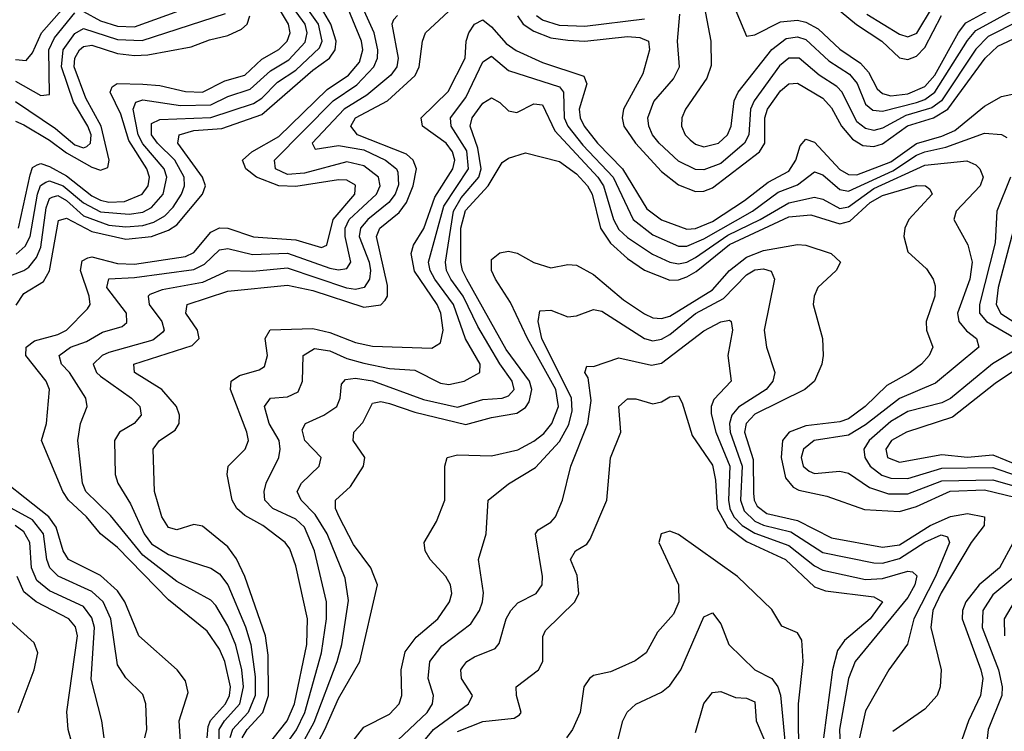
# Model space of a CAD drawing. Header units: inches. Extents: x 501365 to 657855, y 482276 to 547543.
# Tile 853 of 957: x 635460 to 637777, y 494925 to 496601. Entities that reach past the tile are written whole.
import ezdxf

# ---------------------------------------------------------------- set-up
doc = ezdxf.new("R2010")
doc.units = ezdxf.units.IN
doc.header["$MEASUREMENT"] = 0
doc.layers.add('A6439', color=7, linetype='Continuous')

msp = doc.modelspace()

# ---------------------------------------------------------------- linework, layer by layer
at = {"layer": 'A6439', "color": 5}
for points, elevation in [([(637108.4, 496710), (637170, 496561.6), (637190, 496565.1), (637250, 496595.8), (637290, 496599.8), (637310, 496595.2), (637339.3, 496579.3), (637390, 496531.3), (637438.5, 496498.5), (637457.1, 496477.1), (637477.9, 496437.9), (637490, 496426.7), (637510, 496421.8), (637550, 496426.4), (637590, 496443.6), (637613.1, 496470), (637669.3, 496570.7), (637686.6, 496593.4), (637790, 496651)], 3480), ([(635411.9, 495988.1), (635470, 496010), (635481.6, 496018.4), (635499.4, 496040.6), (635510, 496065.4), (635522.3, 496157.7), (635530, 496179.8), (635536.8, 496183.2), (635550, 496186.6), (635570, 496175.1), (635610, 496139.3), (635670, 496117.3), (635710, 496112.9), (635750, 496116), (635776, 496124), (635801.3, 496138.7), (635820.9, 496159.1), (635840.6, 496190), (635848, 496210), (635847.1, 496230), (635825.2, 496270), (635784.2, 496310), (635770, 496329.9), (635770, 496356), (635790, 496365.5), (635910, 496370.2), (636010, 496403.5), (636030, 496416.1), (636066.6, 496453.4), (636110, 496482), (636165.2, 496534.8), (636171.8, 496550), (636163.3, 496590), (636092.9, 496690)], 3540), ([(635451.5, 496048.5), (635472.8, 496067.2), (635484.6, 496090), (635501.6, 496190), (635509.3, 496210.7), (635521.4, 496218.6), (635530, 496221.6), (635562.4, 496210), (635610, 496169.6), (635650, 496148.2), (635717.4, 496142.6), (635750, 496148), (635770, 496158.3), (635797.4, 496190), (635806.3, 496230), (635799.9, 496250), (635750, 496308.1), (635739, 496330), (635727.4, 496390), (635733.2, 496406.8), (635750, 496412.4), (635838.8, 496398.8), (635910, 496400.6), (635950, 496420.2), (636002.7, 496437.3), (636050, 496480.1), (636093.4, 496506.6), (636131.9, 496548.1), (636136.9, 496570), (636131.5, 496590), (636080.5, 496660.5)], 3560), ([(635457.5, 496110), (635484.4, 496235.6), (635490, 496252.4), (635501, 496259), (635510, 496262.1), (635530, 496255), (635570, 496233), (635630, 496185.7), (635650, 496175.7), (635670, 496171.1), (635707, 496173), (635748.5, 496190), (635762, 496210), (635765.3, 496230), (635759.5, 496250), (635716.7, 496316.7), (635698.4, 496378.4), (635673.2, 496430), (635677.6, 496442.4), (635689.6, 496450.4), (635750, 496449.2), (635790, 496446), (635850, 496431.8), (635890, 496430.3), (635943.1, 496456.9), (635990, 496470.1), (636030, 496507.6), (636070, 496530.6), (636089.4, 496550), (636096.5, 496570), (636092.7, 496590), (636047.4, 496667.4)], 3580), ([(635901.6, 494910), (635903.4, 494936.6), (635909.2, 494950.8), (635944.1, 494990), (635954, 495010), (635956.5, 495030), (635943, 495090), (635930, 495119.2), (635901.5, 495161.5), (635810, 495234.6), (635690, 495357.9), (635650.3, 495390.3), (635617, 495430), (635574.8, 495470), (635561.3, 495490), (635511.3, 495610), (635523.4, 495650), (635530.3, 495730), (635522.2, 495750), (635474.9, 495810), (635475.6, 495830), (635495.3, 495844.7), (635550, 495859.8), (635570.1, 495869.9), (635619.8, 495920.2), (635626.2, 495930), (635623.5, 495950), (635603.4, 496010), (635607.3, 496032.7), (635620.1, 496039.9), (635630, 496042.1), (635690, 496026.7), (635730, 496025.2), (635850, 496043.5), (635870, 496052.8), (635910, 496100.9), (635930, 496110.9), (635950, 496109.6), (636010, 496089.2), (636110, 496082.4), (636170, 496064.8), (636183, 496070), (636197.8, 496130), (636249, 496190), (636250, 496210.8), (636230, 496222.7), (636210, 496223.7), (636110, 496207.9), (636069.6, 496209.6), (636017.5, 496230), (635992.4, 496250), (635984.5, 496270), (636006.6, 496290), (636070, 496325.6), (636183.6, 496436.4), (636233.6, 496470), (636259.3, 496500.7), (636267.7, 496530), (636264.6, 496550), (636223.3, 496650)], 3480), ([(635610, 496619.8), (635650, 496598.1), (635690, 496585.6), (635730, 496584.3), (635910.3, 496649.7)], 3660), ([(635983.5, 494910), (635995.4, 494930), (636032.1, 494970), (636045.3, 495010), (636044.7, 495104.7), (636038.6, 495150), (635989.8, 495289.8), (635970, 495331.4), (635950, 495359.9), (635890, 495408.7), (635870, 495412.2), (635830, 495399.4), (635810, 495405.2), (635794.7, 495430), (635777.5, 495490), (635774.1, 495590), (635789.3, 495610), (635825.9, 495634.1), (635835.3, 495650), (635836.2, 495670), (635828.7, 495690), (635794.2, 495730), (635729.9, 495770), (635728.9, 495790), (635865.9, 495834.1), (635882.2, 495850), (635878.7, 495870), (635851.1, 495910), (635854.5, 495930), (635950, 495961.3), (636090, 495976), (636150, 495963.4), (636270, 495923.6), (636310, 495929.8), (636319.9, 495940.1), (636325.9, 495950), (636325.4, 495974.6), (636299.3, 496090), (636307.5, 496110), (636352.9, 496147.1), (636370, 496170), (636385.7, 496210), (636393.7, 496250), (636386.2, 496270), (636370, 496284.1), (636254.8, 496330), (636239, 496350), (636250.3, 496370), (636325.7, 496410), (636390.4, 496469.6), (636400, 496490), (636408.2, 496550), (636415.1, 496570), (636490, 496639.5)], 3420), ([(637067.9, 496650), (637086.4, 496550), (637087.2, 496492.8), (637077.3, 496462.7), (637026.7, 496390), (637018.4, 496370), (637017.6, 496350), (637025.8, 496330), (637037.8, 496317.8), (637050, 496307.9), (637070, 496301.7), (637104.3, 496310), (637125.3, 496330), (637134.3, 496350), (637141.3, 496410), (637150.8, 496430), (637229.8, 496530.2), (637263.8, 496556.2), (637290, 496560.5), (637310, 496554.2), (637363.7, 496503.7), (637412.5, 496472.5), (637430.4, 496450.4), (637450, 496401.8), (637467.7, 496387.7), (637490, 496385.1), (637570, 496405.9), (637590, 496412.9), (637613.2, 496430), (637690, 496551.8), (637710, 496575.5), (637810, 496630)], 3460), ([(637357.2, 496650), (637429.3, 496589.3), (637488.9, 496550), (637530, 496511.2), (637550, 496506.8), (637570, 496515), (637590, 496535.6), (637629.1, 496610.9)], 3520), ([(635450, 496506.7), (635475.1, 496504.9), (635490, 496523), (635511.1, 496570), (635564.4, 496630)], 3680), ([(635450, 496456.2), (635510, 496422), (635530, 496424.7), (635528.3, 496530), (635541.8, 496558.2), (635590, 496616.8)], 3660), ([(635450, 496408.4), (635544.4, 496344.4), (635590, 496305.8), (635610, 496298.9), (635618, 496302), (635626.8, 496310), (635627.9, 496330), (635620.8, 496350), (635587, 496406.9), (635558.4, 496490), (635562.5, 496530), (635590, 496568.1), (635610, 496579.7), (635690, 496554.4), (635748.2, 496551.8), (635944.5, 496615.5)], 3640), ([(635451.7, 495928.3), (635470, 495956.4), (635515.9, 495984.1), (635530.5, 496009.5), (635551.7, 496128.3), (635570, 496133.1), (635630, 496102.3), (635710, 496084.2), (635770, 496090.6), (635810, 496104.9), (635830, 496117.6), (635889.9, 496190), (635897.2, 496210), (635890.4, 496230), (635831.8, 496310), (635835.6, 496330), (635870, 496340), (635935.5, 496344.5), (636030, 496377.2), (636150, 496482.1), (636188.9, 496510), (636202.7, 496530), (636204.4, 496550), (636192.4, 496590), (636170, 496628.2)], 3520), ([(635930.3, 494849.7), (635929.7, 494930), (635941.9, 494950), (635977.8, 494990), (635986.5, 495030), (635982.4, 495070), (635968.5, 495128.5), (635950, 495173.6), (635921.7, 495221.7), (635910, 495234.5), (635830, 495277.8), (635750, 495340.5), (635673.8, 495433.8), (635615.7, 495490), (635607.7, 495510), (635597, 495610), (635602.8, 495650), (635618.8, 495690), (635615.4, 495710), (635577.4, 495770), (635558.1, 495790), (635552.6, 495810), (635579.9, 495830), (635617.2, 495842.8), (635654.6, 495865.4), (635701.2, 495878.8), (635712.5, 495887.5), (635711.7, 495910), (635665.4, 495970), (635669.7, 495990.3), (635730, 495993.5), (635870, 496012.6), (635894.6, 496025.4), (635930, 496059.3), (635950, 496062), (636008.2, 496048.2), (636090, 496051.4), (636190, 496015.9), (636210, 496012.1), (636230, 496015.2), (636239.5, 496030), (636225.6, 496090), (636225.6, 496110), (636235, 496130), (636300, 496190), (636308.4, 496210), (636304, 496230), (636270, 496256.9), (636230, 496266.3), (636130, 496239.8), (636090, 496236.2), (636061.7, 496250), (636059.7, 496270), (636198, 496410), (636253, 496447), (636293.2, 496490), (636302.4, 496510), (636302.9, 496530), (636293.9, 496570), (636267.1, 496630)], 3460), ([(637885.2, 496634.8), (637739.1, 496560.9), (637710, 496531), (637629, 496410), (637606.4, 496393.6), (637545.2, 496374.8), (637490, 496345), (637470, 496339.7), (637450, 496344.2), (637430, 496360.3), (637395.5, 496430), (637383.1, 496443.1), (637340.9, 496470), (637294, 496510), (637270, 496510.3), (637248.2, 496491.8), (637188.2, 496410), (637180, 496390), (637175.6, 496330), (637165.4, 496310), (637110, 496261.9), (637070, 496247.6), (637050, 496248), (637010, 496268), (636964.5, 496310), (636949.2, 496330), (636940.4, 496350), (636937.9, 496370), (636952.2, 496407.8), (636998.3, 496461.7), (637012.4, 496490), (637007.8, 496550), (637013.5, 496613.5)], 3440), ([(637453.4, 496613.4), (637530, 496566.6), (637550, 496560.7), (637570.9, 496569.1), (637607.9, 496630)], 3540), ([(635450, 496361.6), (635470, 496353.3), (635530, 496317.5), (635570, 496287.4), (635630, 496253.8), (635650, 496246.5), (635667.3, 496252.7), (635671, 496270), (635652.1, 496350), (635615.8, 496415.8), (635588.3, 496490), (635589.6, 496510), (635601.1, 496530), (635610, 496537.8), (635630, 496540.6), (635690, 496521.4), (635730, 496516.5), (635761.9, 496518.1), (635863.2, 496536.8), (635906.5, 496553.5), (635950, 496563.8), (635981.8, 496578.2), (635995.4, 496590), (636001.8, 496610)], 3620), ([(636349.1, 496610.9), (636339.7, 496600.3), (636335.6, 496590), (636351, 496510), (636347.4, 496490), (636333, 496470), (636277, 496423), (636223.4, 496390), (636148.2, 496310), (636155.5, 496295.6), (636210, 496304.5), (636270, 496294.2), (636321.2, 496270), (636346.5, 496250), (636350, 496241.9), (636351.6, 496211.6), (636343.3, 496190), (636328.3, 496170), (636279, 496130), (636261.9, 496110), (636258.9, 496090), (636282.2, 496030), (636285.4, 496010), (636283.1, 495990), (636270.6, 495970), (636250, 495965.7), (636230, 495968.8), (636090, 496015.9), (636008.3, 496008.3), (635950, 496009.8), (635890, 495981.8), (635795.2, 495964.8), (635766.6, 495953.4), (635762.2, 495950), (635764.9, 495930), (635794.2, 495890), (635800.4, 495870), (635796, 495864), (635773.6, 495846.4), (635670, 495817.5), (635654.1, 495810), (635632.9, 495790), (635641, 495770), (635650, 495761.4), (635722.9, 495710), (635742.7, 495690), (635746.1, 495670), (635729.1, 495650), (635695, 495630), (635682.8, 495610), (635685.1, 495530), (635691.3, 495510), (635720.7, 495460.7), (635753.3, 495390), (635770, 495366.6), (635810, 495341.5), (635910, 495309.6), (635930, 495295.9), (635949.9, 495270), (635991.6, 495171.5), (636003.9, 495130), (636014, 495054), (636013.8, 495010), (635997.4, 494970), (635960.6, 494930), (635954.8, 494910)], 3440), ([(636042, 494890), (636089.8, 494950), (636107, 494990), (636135.7, 495130), (636137.3, 495190), (636110, 495315.4), (636095.4, 495355.4), (636084.4, 495370), (636032, 495410), (635990, 495433.6), (635971.2, 495450), (635960.1, 495470), (635948.6, 495530), (635951, 495550), (635990.4, 495590), (635998.6, 495610), (635994.8, 495630), (635956.4, 495730), (635957.5, 495750), (635977.2, 495762.8), (636023.8, 495776.2), (636035.9, 495784.1), (636043, 495810), (636037.7, 495850), (636049.1, 495870.9), (636150, 495873.8), (636190, 495864.7), (636250, 495840.4), (636290, 495831.9), (636430, 495827.3), (636450, 495840.2), (636456.2, 495870), (636451.2, 495910), (636442.4, 495930), (636389.1, 496009.1), (636381.5, 496050), (636386.7, 496070), (636411.1, 496108.9), (636437.3, 496182.7), (636479.2, 496250), (636484.2, 496270), (636478.7, 496290), (636463.4, 496310), (636408.2, 496350), (636404.9, 496370), (636468.5, 496431.5), (636508.2, 496510), (636510.7, 496550), (636517.1, 496570), (636530, 496590.1), (636550, 496600.1), (636570, 496584.3), (636604.6, 496544.6), (636628.3, 496528.3), (636690, 496499.9), (636787.6, 496467.6), (636794.7, 496450), (636776.9, 496390), (636779.2, 496370), (636788.1, 496350), (636819.3, 496310), (636878.3, 496250), (636935.4, 496155.4), (636970, 496129.4), (637030, 496107.5), (637050, 496108.8), (637090, 496126), (637165.2, 496174.8), (637221.4, 496218.6), (637270, 496244.4), (637286.6, 496270), (637296.3, 496303.7), (637310, 496319.2), (637330, 496312.2), (637390, 496247.9), (637410, 496236.2), (637430, 496235.7), (637510, 496266.1), (637570, 496309.1), (637630, 496326.2), (637660.4, 496339.6), (637730, 496397.2), (637770, 496419.9), (637810, 496428.7)], 3380), ([(636631.1, 496610), (636645.1, 496590), (636670, 496573.5), (636710, 496558.3), (636750, 496552.2), (636790, 496550.2), (636890, 496560.8), (636919, 496559), (636939.4, 496550), (636942.1, 496530), (636926.6, 496473.4), (636880.9, 496390), (636877.8, 496370), (636881.8, 496350), (636908.8, 496310), (636970, 496243.7), (637010, 496211.7), (637050, 496196.1), (637070, 496196.9), (637090, 496205), (637201, 496290), (637213.8, 496310), (637213.8, 496370), (637219.4, 496390), (637250, 496433.3), (637270, 496450.1), (637290, 496451.3), (637350, 496415.7), (637370, 496393.5), (637393.6, 496350), (637419.6, 496319.6), (637444.3, 496304.3), (637470, 496302.2), (637490, 496308.5), (637549.1, 496350.9), (637610.2, 496369.8), (637643.9, 496390), (637731.9, 496510), (637761.7, 496538.3), (637810, 496561.1)], 3420), ([(636930, 496602.2), (636790, 496584.9), (636730, 496586.9), (636690, 496599.9), (636676.3, 496610)], 3440), ([(636070, 494871.1), (636111.1, 494928.9), (636131.3, 494970), (636170, 495110), (636181.7, 495190), (636182.1, 495230), (636153.6, 495350), (636130, 495405.8), (636110, 495424.5), (636055.6, 495450), (636036.9, 495470), (636035.3, 495490), (636039.9, 495510), (636069.9, 495570), (636073.1, 495590), (636070.8, 495610), (636047.2, 495650), (636036.4, 495690), (636050, 495709.5), (636090, 495712.7), (636115.1, 495724.9), (636125.2, 495750), (636126.8, 495810), (636153.6, 495826.4), (636190, 495821.3), (636230, 495803.2), (636270, 495791.9), (636330, 495779.7), (636390, 495776), (636450, 495744.9), (636470, 495741.8), (636505.8, 495750), (636542.7, 495770), (636543.3, 495790), (636509.2, 495849.2), (636480.8, 495930), (636436.9, 495990), (636426, 496010), (636422.3, 496030), (636458, 496162), (636515.8, 496250), (636511.9, 496291.9), (636475.7, 496350), (636473.9, 496370), (636510, 496417.9), (636550, 496501.6), (636570, 496514.9), (636610, 496481.5), (636730, 496442.9), (636739.8, 496430), (636741.1, 496370), (636750, 496350), (636785.3, 496305.3), (636856.6, 496230), (636903.7, 496130), (636950, 496094.6), (637010, 496067.7), (637030, 496067.3), (637070, 496084.7), (637184.5, 496150), (637245, 496195), (637290, 496212.3), (637330, 496242.4), (637350, 496235.6), (637390, 496201.1), (637410, 496197), (637514.7, 496245.3), (637570, 496281.8), (637590, 496289.9), (637639, 496301), (637730, 496333.3), (637770.1, 496330.1), (637783.2, 496323.2)], 3360), ([(636099.5, 494850), (636152.9, 494947.1), (636207, 495090), (636218.2, 495130), (636233.8, 495233.8), (636225.9, 495285.9), (636183.5, 495390), (636155.6, 495435.6), (636122.6, 495470), (636113, 495490), (636122.8, 495510), (636164.5, 495550), (636169.4, 495570), (636130.9, 495610), (636125, 495634.9), (636132.6, 495650), (636176, 495670), (636206.3, 495690), (636214.1, 495710), (636217, 495743), (636226.5, 495753.5), (636250, 495756.5), (636290, 495750.9), (636410, 495706.5), (636490, 495688.6), (636550, 495706.5), (636595.3, 495710), (636610, 495715.5), (636623.4, 495730), (636619.2, 495750), (636590.2, 495790.2), (636538.3, 495878.3), (636503.6, 495950), (636474.5, 495990), (636464.2, 496010), (636462, 496030), (636480.7, 496150), (636498.9, 496181.1), (636540.7, 496230), (636546.1, 496250), (636538.3, 496298.3), (636520.1, 496350), (636524.4, 496370), (636550, 496404), (636570, 496416.8), (636590, 496405.4), (636610, 496385.8), (636630, 496382.5), (636670, 496402.7), (636690, 496400.6), (636718.9, 496338.9), (636820.2, 496230), (636834, 496210), (636857, 496130), (636870, 496106.5), (636890, 496088.1), (636948.8, 496048.8), (636989.9, 496030.1), (637010, 496026), (637030, 496030), (637050, 496041), (637126.4, 496093.6), (637202.1, 496130), (637270, 496169.9), (637330, 496182.7), (637350, 496178.6), (637390, 496156.5), (637410, 496160.4), (637470, 496203.3), (637590, 496258.1), (637688.5, 496268.5), (637710, 496259.3), (637719.6, 496250), (637726.8, 496230), (637720.3, 496210), (637663.3, 496150), (637658, 496130), (637691.1, 496071.1), (637701.2, 496030), (637695.6, 495990), (637667, 495910), (637670, 495890), (637687.9, 495867.9), (637711.7, 495850), (637717.3, 495830), (637615.2, 495744.8), (637530, 495708.9), (637450, 495647), (637410, 495622.8), (637329.6, 495610), (637304.2, 495590), (637299, 495570), (637303.5, 495550), (637317.5, 495537.5), (637330, 495532.6), (637390, 495537.5), (637410, 495533.1), (637459.6, 495499.6), (637504.7, 495484.7), (637550, 495484.7), (637630, 495515.5), (637750, 495517.6), (637870, 495482.9)], 3340), ([(636135.5, 494850), (636178.1, 494930), (636210, 495003.1), (636260.2, 495090), (636301.8, 495270), (636286.5, 495310), (636245.2, 495365.2), (636211.6, 495430), (636203.1, 495450), (636203.2, 495470), (636238.1, 495501.9), (636269.4, 495550), (636271.9, 495570), (636244.6, 495610), (636246, 495630), (636267.2, 495652.8), (636290, 495698), (636310, 495701.7), (636330, 495697.3), (636390, 495676.6), (636510, 495647.6), (636570, 495664.3), (636630, 495674.3), (636650, 495687.4), (636659.1, 495701), (636665.5, 495730), (636660, 495750), (636604.6, 495824.6), (636512, 495990), (636502, 496010), (636498.4, 496030), (636497.8, 496110), (636508.7, 496151.3), (636562.3, 496210), (636595.6, 496264.4), (636610, 496274.9), (636650, 496287.4), (636730, 496267.2), (636770, 496238.1), (636795.8, 496210), (636807.3, 496190), (636826.6, 496110), (636850, 496074.6), (636890, 496038.8), (636930, 496011.3), (636990, 495987.9), (637010, 495988.4), (637030, 495995.1), (637051.9, 496008.1), (637130, 496071.5), (637270, 496136.6), (637321.3, 496141.3), (637390, 496120), (637413.4, 496126.6), (637461, 496170), (637490, 496187), (637570, 496210.5), (637591.6, 496210), (637601.6, 496201.6), (637607.1, 496190), (637552.5, 496130), (637542.6, 496110), (637540.6, 496090), (637550, 496054.2), (637593.9, 496013.9), (637609.6, 495990), (637614.2, 495974.2), (637613.6, 495950), (637593.4, 495890), (637593.8, 495870), (637608.9, 495830), (637600.3, 495810), (637582.3, 495790), (637555.1, 495770), (637500.2, 495739.8), (637449.5, 495690), (637410, 495661), (637390, 495654.2), (637310, 495645), (637271, 495630), (637254.8, 495610), (637251.7, 495570), (637262.3, 495522.3), (637280.1, 495500.1), (637293.1, 495493.1), (637359.2, 495479.2), (637447.9, 495447.9), (637530, 495442.7), (637570, 495455), (637649.4, 495490.6), (637730, 495493.6), (637850, 495465)], 3320), ([(637791.1, 496230), (637759.4, 496150), (637755.1, 496075.1), (637718.4, 495930), (637718.9, 495910), (637734.7, 495890), (637803.8, 495850)], 3360), ([(637826.6, 496213.4), (637762.5, 495970), (637757.6, 495930), (637769.1, 495909.1), (637854.3, 495854.3)], 3380), ([(636219, 494870), (636270, 494935.2), (636330, 494966.2), (636353.3, 494990), (636359.3, 495010), (636357.6, 495070), (636367.4, 495112.6), (636393.1, 495146.9), (636444.3, 495190), (636471.7, 495230), (636476.9, 495250), (636473.7, 495270), (636462.9, 495290), (636426, 495330), (636414.1, 495350), (636412.1, 495370), (636440.9, 495419.1), (636460.4, 495470), (636460.8, 495550), (636465.9, 495570), (636490, 495576.6), (636570, 495574), (636632.2, 495587.8), (636670, 495608.2), (636693.1, 495626.9), (636712.1, 495650), (636728.1, 495690), (636721.7, 495730), (636655, 495850), (636615, 495935), (636579.4, 495990), (636570, 496010), (636570, 496035.8), (636590, 496052.1), (636610, 496055.5), (636631, 496051), (636670, 496028.9), (636710, 496016.6), (636750, 496024.8), (636770, 496023.1), (636810, 496000.6), (636881.2, 495941.2), (636930, 495908.1), (636950, 495898.9), (636970, 495897.2), (636990, 495902.5), (637090, 495964.4), (637130, 496010.6), (637170, 496042), (637210, 496057), (637290, 496071.3), (637310, 496069.8), (637369.4, 496050), (637391.8, 496030), (637380.9, 496010), (637338.3, 495970), (637329.5, 495950), (637327.3, 495930), (637348.8, 495850), (637350.9, 495810), (637347.3, 495790), (637330.5, 495750), (637307.3, 495730), (637190, 495672.1), (637169.6, 495650), (637165.7, 495630), (637185.7, 495565.6), (637186.4, 495486.4), (637188.2, 495470), (637195.7, 495455.7), (637218.5, 495438.5), (637290, 495421.8), (637370, 495380.6), (637490, 495359.1), (637530, 495364.5), (637602.8, 495410), (637650, 495431.4), (637690, 495438.5), (637730.1, 495430), (637729.4, 495410), (637699.2, 495370), (637628.3, 495251.7), (637608.5, 495210), (637603.8, 495170), (637628.5, 495070), (637626.3, 495030), (637618.7, 495010), (637590, 494977.3), (637514.7, 494925.3)], 3280), ([(636350, 494904.3), (636419, 494970), (636431.7, 494990), (636433.6, 495010), (636421, 495050), (636425.2, 495090), (636453.6, 495126.4), (636521.4, 495178.6), (636542.2, 495210), (636549.3, 495230), (636551.7, 495251.7), (636539.9, 495330), (636557.8, 495390), (636562.3, 495470), (636610, 495508.2), (636673.7, 495546.3), (636730, 495607.9), (636752, 495648), (636759.9, 495680.1), (636758.8, 495710), (636688.9, 495850), (636680.2, 495890), (636684.3, 495915.7), (636710, 495917), (636750, 495901.6), (636770, 495903.4), (636810, 495918.2), (636830, 495914.6), (636930, 495850.4), (636950, 495844.5), (636970, 495848.5), (636990, 495859.5), (637050, 495908.7), (637115.8, 495944.2), (637170, 495999.9), (637190, 496011.6), (637210, 496014.4), (637228.6, 496008.6), (637236.4, 495990), (637211.6, 495870), (637217.4, 495830), (637236.8, 495770), (637232.2, 495750), (637216.2, 495730), (637151.2, 495688.8), (637135.4, 495670), (637130, 495650), (637132.1, 495630), (637160.1, 495550), (637156.4, 495470), (637164.4, 495444.4), (637190, 495420.1), (637210, 495410.6), (637274.7, 495394.7), (637350, 495346.2), (637470, 495322), (637490, 495321.6), (637530, 495331.9), (637590, 495370.7), (637628, 495388), (637643.3, 495383.3), (637647.9, 495370), (637615.3, 495290), (637564, 495190), (637549.1, 495130.9), (637505.5, 495070), (637450, 494974), (637436, 494910)], 3260), ([(636384.2, 494870), (636433.7, 494930), (636516.3, 494990), (636525.4, 495010), (636499.9, 495050), (636498.3, 495070), (636502.7, 495077.3), (636511.9, 495090), (636530, 495100.7), (636579.2, 495120.8), (636588.2, 495131.8), (636605.1, 495190), (636615.9, 495210), (636632, 495228.1), (636675.2, 495250), (636689.3, 495270), (636689.9, 495290.1), (636673.9, 495390), (636680.4, 495399.6), (636710, 495417.9), (636721.1, 495430), (636737.3, 495470), (636757.1, 495550), (636797.2, 495650), (636804.6, 495704.6), (636797.7, 495757.7), (636789.7, 495770.3), (636794.6, 495785.4), (636810, 495784.4), (636870, 495805), (636947.1, 495787.1), (636970, 495792.1), (637070, 495868.3), (637110, 495889.5), (637130, 495893.1), (637134.4, 495890), (637137.7, 495870), (637126.5, 495810), (637133.9, 495750), (637093.1, 495706.9), (637087.1, 495690), (637087.3, 495672.7), (637097.9, 495630), (637130.8, 495550), (637128.1, 495470), (637130.8, 495450), (637140.3, 495430), (637159.8, 495410), (637190, 495391.8), (637270, 495362.9), (637330, 495315.2), (637350, 495304.5), (637450, 495282.5), (637490, 495285.4), (637550, 495302.2), (637560.7, 495300.7), (637571.4, 495291.4), (637566.5, 495270), (637550, 495240.4), (637425.9, 495090), (637410.6, 495050), (637389, 494930), (637390.7, 494890)], 3240), ([(637814.1, 495830), (637749.4, 495790.6), (637650, 495709), (637630, 495698.8), (637550, 495678.2), (637510, 495654.8), (637458.7, 495610), (637446.3, 495590), (637448.9, 495570), (637461.2, 495550), (637488.6, 495528.6), (637510, 495521.1), (637550, 495520.4), (637630, 495544.6), (637750, 495546.3), (637977, 495470)], 3360), ([(637803.5, 495776.5), (637755.4, 495744.6), (637655.1, 495664.9), (637546.4, 495630), (637511.6, 495610), (637497.9, 495590), (637502, 495570), (637530, 495558.8), (637630, 495577.4), (637690, 495570.6), (637750, 495576.6), (637811, 495551)], 3380), ([(636490, 494925.3), (636550, 494948.2), (636623.9, 494956.1), (636636.1, 494963.9), (636640.1, 494970), (636629.1, 495010), (636628.5, 495030), (636680.5, 495070), (636691.3, 495090), (636691.2, 495148.8), (636697.6, 495162.4), (636766.6, 495230), (636775.5, 495250), (636772, 495292), (636755.8, 495330), (636768.2, 495350), (636794.2, 495365.8), (636802.5, 495377.5), (636841.7, 495470), (636850.6, 495569.4), (636874.2, 495630), (636870, 495690.2), (636890, 495708.3), (636910, 495708.4), (636950, 495696.6), (636970, 495700.9), (636990, 495712.5), (637010, 495715), (637019, 495699), (637042.1, 495622.1), (637090, 495552.1), (637097, 495517), (637101.4, 495450), (637125.8, 495405.8), (637170, 495372.6), (637262.2, 495330), (637330, 495265.6), (637356, 495256), (637470, 495242.2), (637490.4, 495230.3), (637461.1, 495190), (637400.9, 495139.1), (637384.6, 495115.4), (637372.7, 495070), (637351.1, 494910)], 3220), ([(635839.6, 494890), (635835.2, 494950), (635856.8, 495016.8), (635850, 495044.6), (635830.4, 495070), (635740.1, 495150), (635707.3, 495230), (635690, 495256.1), (635650, 495291.9), (635574.6, 495330), (635562.1, 495350), (635546.1, 495406), (635528.7, 495430), (635373.1, 495553.1)], 3520), ([(635754.9, 494910), (635759.3, 494930), (635756.5, 494990), (635750, 495012), (635710, 495051.3), (635690, 495082), (635674.5, 495190), (635656.8, 495230), (635630, 495254.9), (635550.8, 495290.8), (635530.8, 495310), (635523.7, 495330), (635515.9, 495390), (635490, 495423.4), (635404.8, 495470)], 3540), ([(635658.7, 494910), (635653.5, 494950), (635628.5, 495048.5), (635636, 495170), (635630, 495192.5), (635610, 495218.9), (635530, 495256.2), (635500.3, 495280.3), (635487.5, 495310), (635484.2, 495370), (635470, 495395), (635449.8, 495409.8)], 3560), ([(637293.4, 494850), (637292.9, 494990), (637303.4, 495090), (637300.1, 495140.1), (637290, 495157.2), (637253.3, 495173.3), (637230, 495212.1), (637149, 495290), (637010, 495388.8), (636990, 495396.4), (636969.3, 495390), (636963.9, 495370), (637009.9, 495270), (637011, 495230), (636998.6, 495201.4), (636960.8, 495159.2), (636934.2, 495110), (636908.3, 495091.7), (636870, 495074), (636850, 495065.1), (636810, 495056.8), (636800.8, 495050), (636787.7, 495030), (636779.1, 494970), (636760.6, 494930), (636746.5, 494910)], 3180), ([(637797.6, 495370), (637765.6, 495310), (637717.8, 495270), (637686.7, 495230), (637678.8, 495210), (637677.4, 495190), (637722, 495070), (637726.4, 495050), (637720.8, 495010), (637692.7, 494950), (637665.6, 494874.4)], 3320), ([(637806.2, 495293.8), (637750, 495246.9), (637726.2, 495210), (637725.2, 495170), (637763.2, 495070), (637771.8, 495030), (637770.9, 495010), (637739.2, 494930), (637728.2, 494831.9)], 3340), ([(635590.6, 494870), (635574.4, 494930), (635571, 494971), (635595.8, 495150), (635591.1, 495171.1), (635575.5, 495190), (635499, 495230), (635470, 495253.9), (635453.8, 495290)], 3580), ([(637800.3, 495230), (637776.3, 495190), (637777.6, 495150)], 3360), ([(636865.5, 494894.5), (636879.2, 494950), (636889.4, 494970.6), (636910, 494989.5), (636970, 495017.8), (636990, 495033.5), (637015.4, 495070), (637070, 495195.2), (637090, 495204.1), (637110, 495178.2), (637129.1, 495130), (637189.5, 495070), (637230, 495049.7), (637244.1, 495030), (637250.5, 495010.5), (637263.8, 494870)], 3160), ([(635456.5, 494970), (635494.2, 495070), (635502.4, 495110), (635493.9, 495133.9), (635430, 495191.7)], 3620), ([(637050, 494922.5), (637070, 494991.3), (637090, 495016.5), (637110, 495018.9), (637144.7, 495004.7), (637170, 495003.3), (637190, 494994.5), (637193.4, 494950), (637222.1, 494882.1)], 3140)]:
    msp.add_lwpolyline(points, dxfattribs=dict(at, elevation=elevation))

doc.saveas('drawing.dxf')
